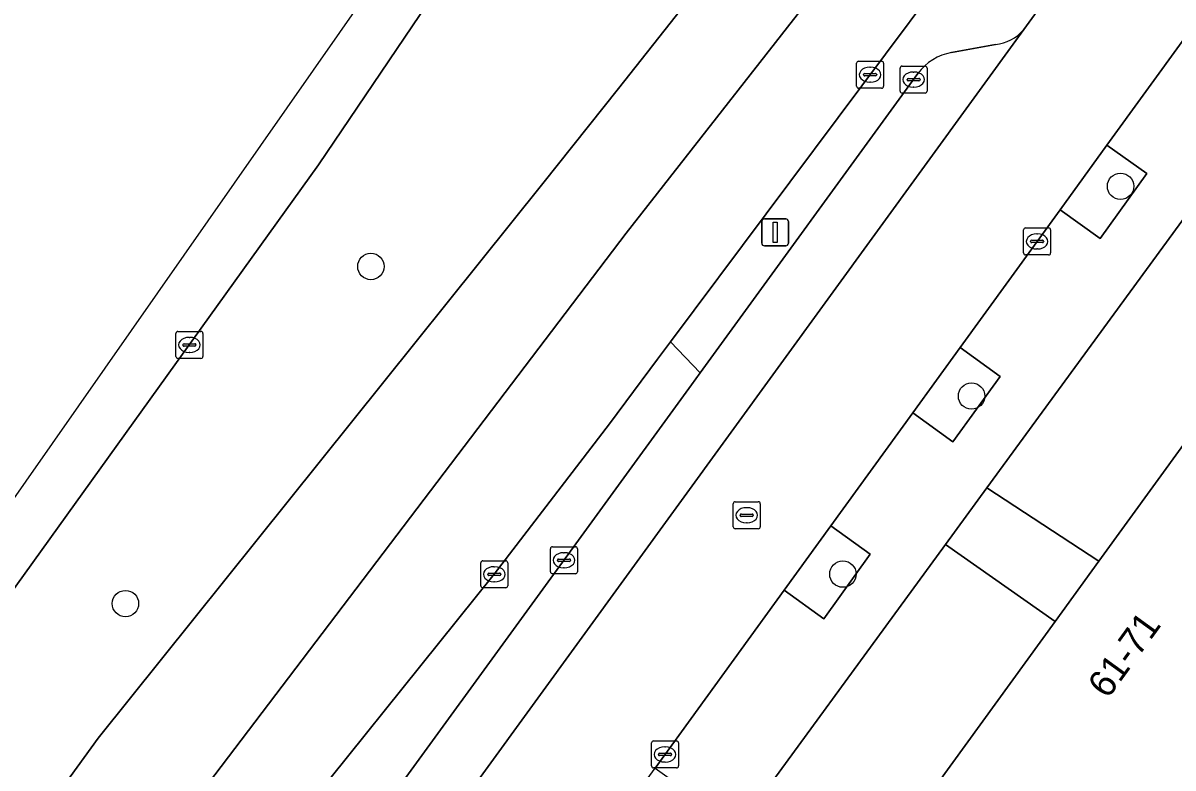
# Model space of a CAD drawing. Extents: x 160102 to 160934, y 382045 to 382923.
# Drawn here: x 160378.27 to 160420.86, y 382554.58 to 382582.18 of the extents above; entities that cross this region are included whole.
import ezdxf

# ---------------------------------------------------------------- set-up
doc = ezdxf.new("R2010")
doc.units = 0
for name, color, linetype in [('IMGEO_Berm_groen', 7, 'Continuous'), ('IMGEO_Boom', 7, 'Continuous'), ('IMGEO_Groenvoorziening', 7, 'Continuous'), ('IMGEO_Haag', 7, 'Continuous'), ('IMGEO_Kolk', 7, 'Continuous'), ('IMGEO_Lichtmast', 7, 'Continuous'), ('IMGEO_Pand', 7, 'Continuous'), ('IMGEO_Pand_nummerreeks', 7, 'Continuous'), ('IMGEO_Parkeervlak_open', 7, 'Continuous'), ('IMGEO_Rijbaan_lokaal_gesloten', 7, 'Continuous'), ('IMGEO_Rijbaan_lokaal_open', 7, 'Continuous'), ('IMGEO_Rioolput', 7, 'Continuous'), ('IMGEO_Voetpad_open', 7, 'Continuous')]:
    doc.layers.add(name, color=color, linetype=linetype)

msp = doc.modelspace()

# ---------------------------------------------------------------- linework, layer by layer
at = {"layer": 'IMGEO_Berm_groen'}
msp.add_lwpolyline([(160381.053, 382555.682), (160397.517, 382576.229), (160400.321, 382579.753), (160415.166, 382598.537), (160407.474, 382604.206), (160403.641, 382598.364), (160398.471, 382590.627), (160389.209, 382576.919), (160373.641, 382555.266), (160334.031, 382500), (160303.993, 382458.495), (160308.576, 382455.458), (160331.775, 382487.414), (160333.573, 382489.91), (160359.615, 382526.075)], close=True, dxfattribs=at)
for points in [[(160415.332, 382581.933), (160422.43, 382591.723), (160423.04, 382592.568), (160420.558, 382594.413), (160412.877, 382584.606), (160402.251, 382570.369), (160403.351, 382569.215), (160411.416, 382580.307)], [(160412.662, 382581.081), (160414.281, 382581.386)]]:
    msp.add_lwpolyline(points, dxfattribs=at)
for centre, radius, start, end in [((160414.133, 382582.954), 1.575, 275.4077, 319.5824), ((160412.963, 382579.206), 1.899, 99.1296, 144.5665)]:
    msp.add_arc(centre, radius, start, end, dxfattribs=at)
at = {"layer": 'IMGEO_Boom'}
for centre in [(160418.92, 382576.129), (160391.155, 382573.158), (160413.401, 382568.358), (160408.635, 382561.76), (160382.062, 382560.667)]:
    msp.add_circle(centre, 0.489, dxfattribs=at)
at = {"layer": 'IMGEO_Groenvoorziening'}
for points in [[(160416.676, 382575.255), (160418.163, 382574.192), (160419.887, 382576.604), (160418.415, 382577.656)], [(160426.646, 382574.008), (160422.539, 382576.683), (160413.97, 382564.954), (160418.113, 382562.237), (160422.306, 382568.021)], [(160348.458, 382493.72), (160350.205, 382496.123), (160361.434, 382511.566), (160378.783, 382535.426), (160380.751, 382538.133), (160382.565, 382540.628), (160403.031, 382568.775), (160403.351, 382569.215), (160402.251, 382570.369), (160401.769, 382569.723), (160399.985, 382567.333), (160395.724, 382561.753), (160386.921, 382550.786), (160384.016, 382546.8), (160354.986, 382506.975), (160353.792, 382505.333), (160350.149, 382500), (160307.841, 382441.68), (160294.004, 382421.442), (160295.236, 382420.526)], [(160411.227, 382567.738), (160412.705, 382566.663), (160414.463, 382569.08), (160412.981, 382570.158)], [(160406.461, 382561.166), (160407.928, 382560.109), (160409.648, 382562.496), (160408.188, 382563.548)], [(160416.492, 382560), (160412.434, 382562.851), (160403.833, 382551.078), (160407.948, 382548.212), (160412.153, 382554.014)]]:
    msp.add_lwpolyline(points, close=True, dxfattribs=at)
at = {"layer": 'IMGEO_Haag'}
msp.add_lwpolyline([(160348.458, 382493.72), (160350.205, 382496.123), (160361.434, 382511.566), (160378.783, 382535.426), (160380.751, 382538.133), (160382.565, 382540.628), (160403.031, 382568.775), (160403.351, 382569.215), (160402.251, 382570.369), (160401.769, 382569.723), (160399.985, 382567.333), (160395.724, 382561.753), (160386.921, 382550.786), (160384.016, 382546.8), (160354.986, 382506.975), (160353.792, 382505.333), (160350.149, 382500), (160307.841, 382441.68), (160294.004, 382421.442), (160295.236, 382420.526)], close=True, dxfattribs=at)
at = {"layer": 'IMGEO_Kolk'}
for p, q in [((160409.143, 382579.838), (160409.143, 382580.69)), ((160409.218, 382580.764), (160410.07, 382580.764)), ((160409.631, 382580.544), (160409.656, 382580.544)), ((160410.144, 382580.69), (160410.144, 382579.838)), ((160410.752, 382579.656), (160410.752, 382580.508)), ((160410.827, 382580.582), (160411.679, 382580.582)), ((160411.753, 382580.508), (160411.753, 382579.656)), ((160409.402, 382580.258), (160409.402, 382580.27)), ((160409.84, 382580.221), (160409.442, 382580.221)), ((160409.445, 382580.307), (160409.843, 382580.307)), ((160409.654, 382579.984), (160409.629, 382579.984)), ((160409.886, 382580.27), (160409.886, 382580.258)), ((160411.011, 382580.076), (160411.011, 382580.088)), ((160411.449, 382580.039), (160411.051, 382580.039)), ((160411.054, 382580.125), (160411.452, 382580.125)), ((160411.24, 382580.362), (160411.265, 382580.362)), ((160411.495, 382580.088), (160411.495, 382580.076)), ((160410.07, 382579.764), (160409.218, 382579.764)), ((160411.679, 382579.582), (160410.827, 382579.582)), ((160411.263, 382579.802), (160411.238, 382579.802)), ((160415.328, 382573.66), (160415.328, 382574.512)), ((160415.403, 382574.586), (160416.255, 382574.586)), ((160416.329, 382574.512), (160416.329, 382573.66)), ((160415.587, 382574.08), (160415.587, 382574.092)), ((160416.025, 382574.043), (160415.627, 382574.043)), ((160415.63, 382574.129), (160416.028, 382574.129)), ((160415.816, 382574.366), (160415.841, 382574.366)), ((160416.071, 382574.092), (160416.071, 382574.08)), ((160415.839, 382573.806), (160415.814, 382573.806)), ((160416.255, 382573.586), (160415.403, 382573.586)), ((160383.933, 382569.826), (160383.933, 382570.678)), ((160384.008, 382570.752), (160384.86, 382570.752)), ((160384.934, 382570.678), (160384.934, 382569.826)), ((160384.192, 382570.246), (160384.192, 382570.258)), ((160384.63, 382570.209), (160384.232, 382570.209)), ((160384.235, 382570.295), (160384.633, 382570.295)), ((160384.421, 382570.532), (160384.446, 382570.532)), ((160384.676, 382570.258), (160384.676, 382570.246)), ((160384.444, 382569.972), (160384.419, 382569.972)), ((160384.86, 382569.752), (160384.008, 382569.752)), ((160397.803, 382561.848), (160397.803, 382562.7)), ((160397.878, 382562.774), (160398.73, 382562.774)), ((160398.291, 382562.554), (160398.316, 382562.554)), ((160398.804, 382562.7), (160398.804, 382561.848)), ((160395.223, 382561.327), (160395.223, 382562.179)), ((160395.298, 382562.253), (160396.15, 382562.253)), ((160396.224, 382562.179), (160396.224, 382561.327)), ((160398.062, 382562.268), (160398.062, 382562.28)), ((160398.5, 382562.231), (160398.102, 382562.231)), ((160398.105, 382562.317), (160398.503, 382562.317)), ((160398.546, 382562.28), (160398.546, 382562.268)), ((160395.482, 382561.747), (160395.482, 382561.759)), ((160395.92, 382561.71), (160395.522, 382561.71)), ((160395.525, 382561.796), (160395.923, 382561.796)), ((160395.711, 382562.033), (160395.736, 382562.033)), ((160395.966, 382561.759), (160395.966, 382561.747)), ((160398.73, 382561.774), (160397.878, 382561.774)), ((160398.314, 382561.994), (160398.289, 382561.994)), ((160396.15, 382561.253), (160395.298, 382561.253)), ((160395.734, 382561.473), (160395.709, 382561.473)), ((160401.546, 382554.652), (160401.546, 382555.504)), ((160401.621, 382555.578), (160402.473, 382555.578)), ((160402.034, 382555.358), (160402.059, 382555.358)), ((160402.547, 382555.504), (160402.547, 382554.652)), ((160401.805, 382555.072), (160401.805, 382555.084)), ((160402.243, 382555.035), (160401.845, 382555.035)), ((160401.848, 382555.121), (160402.246, 382555.121)), ((160402.289, 382555.084), (160402.289, 382555.072)), ((160402.473, 382554.578), (160401.621, 382554.578)), ((160402.057, 382554.798), (160402.032, 382554.798))]:
    msp.add_line(p, q, dxfattribs=at)
for points in [[(160409.143, 382579.838), (160409.143, 382580.69)], [(160409.218, 382580.764), (160410.07, 382580.764)], [(160410.144, 382580.69), (160410.144, 382579.838)], [(160410.752, 382579.656), (160410.752, 382580.508)], [(160410.827, 382580.582), (160411.679, 382580.582)], [(160411.753, 382580.508), (160411.753, 382579.656)], [(160410.07, 382579.764), (160409.218, 382579.764)], [(160411.679, 382579.582), (160410.827, 382579.582)], [(160415.328, 382573.66), (160415.328, 382574.512)], [(160415.403, 382574.586), (160416.255, 382574.586)], [(160416.329, 382574.512), (160416.329, 382573.66)], [(160416.255, 382573.586), (160415.403, 382573.586)], [(160383.933, 382569.826), (160383.933, 382570.678)], [(160384.008, 382570.752), (160384.86, 382570.752)], [(160384.934, 382570.678), (160384.934, 382569.826)], [(160384.86, 382569.752), (160384.008, 382569.752)], [(160397.803, 382561.848), (160397.803, 382562.7)], [(160397.878, 382562.774), (160398.73, 382562.774)], [(160398.804, 382562.7), (160398.804, 382561.848)], [(160395.223, 382561.327), (160395.223, 382562.179)], [(160395.298, 382562.253), (160396.15, 382562.253)], [(160396.224, 382562.179), (160396.224, 382561.327)], [(160398.73, 382561.774), (160397.878, 382561.774)], [(160396.15, 382561.253), (160395.298, 382561.253)], [(160401.546, 382554.652), (160401.546, 382555.504)], [(160401.621, 382555.578), (160402.473, 382555.578)], [(160402.547, 382555.504), (160402.547, 382554.652)], [(160402.473, 382554.578), (160401.621, 382554.578)]]:
    msp.add_lwpolyline(points, dxfattribs=at)
for centre, radius, start, end in [((160409.22, 382580.688), 0.0765, 91.552, 178.448), ((160409.22, 382580.688), 0.0765, 91.552, 178.448), ((160410.068, 382580.688), 0.0765, 1.552, 88.448), ((160410.068, 382580.688), 0.0765, 1.552, 88.448), ((160410.829, 382580.506), 0.0765, 91.552, 178.448), ((160410.829, 382580.506), 0.0765, 91.552, 178.448), ((160411.677, 382580.506), 0.0765, 1.552, 88.448), ((160411.677, 382580.506), 0.0765, 1.552, 88.448), ((160409.442, 382580.267), 0.0403, 85.8775, 175.7526), ((160409.439, 382580.257), 0.0366, 178.938, 274.7102), ((160409.843, 382580.264), 0.043, 264.8664, 352.4533), ((160409.847, 382580.269), 0.0386, 1.7309, 96.639), ((160411.051, 382580.085), 0.0403, 85.8775, 175.7526), ((160411.048, 382580.075), 0.0366, 178.938, 274.7102), ((160411.452, 382580.082), 0.043, 264.8664, 352.4533), ((160411.456, 382580.087), 0.0386, 1.7309, 96.639), ((160409.22, 382579.84), 0.0765, 181.552, 268.448), ((160409.22, 382579.84), 0.0765, 181.552, 268.448), ((160410.068, 382579.84), 0.0765, 271.552, 358.448), ((160410.068, 382579.84), 0.0765, 271.552, 358.448), ((160410.829, 382579.658), 0.0765, 181.552, 268.448), ((160410.829, 382579.658), 0.0765, 181.552, 268.448), ((160411.677, 382579.658), 0.0765, 271.552, 358.448), ((160411.677, 382579.658), 0.0765, 271.552, 358.448), ((160415.405, 382574.51), 0.0765, 91.552, 178.448), ((160415.405, 382574.51), 0.0765, 91.552, 178.448), ((160416.253, 382574.51), 0.0765, 1.552, 88.448), ((160416.253, 382574.51), 0.0765, 1.552, 88.448), ((160415.627, 382574.089), 0.0403, 85.8775, 175.7526), ((160415.624, 382574.079), 0.0366, 178.938, 274.7102), ((160416.028, 382574.086), 0.043, 264.8664, 352.4533), ((160416.032, 382574.091), 0.0386, 1.7309, 96.639), ((160415.405, 382573.662), 0.0765, 181.552, 268.448), ((160415.405, 382573.662), 0.0765, 181.552, 268.448), ((160416.253, 382573.662), 0.0765, 271.552, 358.448), ((160416.253, 382573.662), 0.0765, 271.552, 358.448), ((160384.01, 382570.676), 0.0765, 91.552, 178.448), ((160384.01, 382570.676), 0.0765, 91.552, 178.448), ((160384.858, 382570.676), 0.0765, 1.552, 88.448), ((160384.858, 382570.676), 0.0765, 1.552, 88.448), ((160384.232, 382570.255), 0.0403, 85.8775, 175.7526), ((160384.229, 382570.245), 0.0366, 178.938, 274.7102), ((160384.633, 382570.252), 0.043, 264.8664, 352.4533), ((160384.637, 382570.257), 0.0386, 1.7309, 96.639), ((160384.01, 382569.828), 0.0765, 181.552, 268.448), ((160384.01, 382569.828), 0.0765, 181.552, 268.448), ((160384.858, 382569.828), 0.0765, 271.552, 358.448), ((160384.858, 382569.828), 0.0765, 271.552, 358.448), ((160397.88, 382562.698), 0.0765, 91.552, 178.448), ((160397.88, 382562.698), 0.0765, 91.552, 178.448), ((160398.728, 382562.698), 0.0765, 1.552, 88.448), ((160398.728, 382562.698), 0.0765, 1.552, 88.448), ((160395.3, 382562.177), 0.0765, 91.552, 178.448), ((160395.3, 382562.177), 0.0765, 91.552, 178.448), ((160396.148, 382562.177), 0.0765, 1.552, 88.448), ((160396.148, 382562.177), 0.0765, 1.552, 88.448), ((160398.102, 382562.277), 0.0403, 85.8775, 175.7526), ((160398.099, 382562.267), 0.0366, 178.938, 274.7102), ((160398.503, 382562.274), 0.043, 264.8664, 352.4533), ((160398.507, 382562.279), 0.0386, 1.7309, 96.639), ((160395.522, 382561.756), 0.0403, 85.8775, 175.7526), ((160395.519, 382561.746), 0.0366, 178.938, 274.7102), ((160395.923, 382561.753), 0.043, 264.8664, 352.4533), ((160395.927, 382561.758), 0.0386, 1.7309, 96.639), ((160397.88, 382561.85), 0.0765, 181.552, 268.448), ((160397.88, 382561.85), 0.0765, 181.552, 268.448), ((160398.728, 382561.85), 0.0765, 271.552, 358.448), ((160398.728, 382561.85), 0.0765, 271.552, 358.448), ((160395.3, 382561.329), 0.0765, 181.552, 268.448), ((160395.3, 382561.329), 0.0765, 181.552, 268.448), ((160396.148, 382561.329), 0.0765, 271.552, 358.448), ((160396.148, 382561.329), 0.0765, 271.552, 358.448), ((160401.623, 382555.502), 0.0765, 91.552, 178.448), ((160401.623, 382555.502), 0.0765, 91.552, 178.448), ((160402.471, 382555.502), 0.0765, 1.552, 88.448), ((160402.471, 382555.502), 0.0765, 1.552, 88.448), ((160401.845, 382555.081), 0.0403, 85.8775, 175.7526), ((160401.842, 382555.071), 0.0366, 178.938, 274.7102), ((160402.246, 382555.078), 0.043, 264.8664, 352.4533), ((160402.25, 382555.083), 0.0386, 1.7309, 96.639), ((160401.623, 382554.654), 0.0765, 181.552, 268.448), ((160401.623, 382554.654), 0.0765, 181.552, 268.448), ((160402.471, 382554.654), 0.0765, 271.552, 358.448), ((160402.471, 382554.654), 0.0765, 271.552, 358.448)]:
    msp.add_arc(centre, radius, start, end, dxfattribs=at)
for centre, major_axis, ratio, start_param, end_param in [((160409.63, 382580.264), (-0.387, 0.002), 0.722429, 4.712389, 7.853982), ((160409.655, 382580.264), (-0.39, 0.002), 0.717154, 1.570796, 4.712389), ((160411.239, 382580.082), (-0.387, 0.002), 0.722429, 4.712389, 7.853982), ((160411.264, 382580.082), (-0.39, 0.002), 0.717154, 1.570796, 4.712389), ((160415.815, 382574.086), (-0.387, 0.002), 0.722429, 4.712389, 7.853982), ((160415.84, 382574.086), (-0.39, 0.002), 0.717154, 1.570796, 4.712389), ((160384.42, 382570.252), (-0.387, 0.002), 0.722429, 4.712389, 7.853982), ((160384.445, 382570.252), (-0.39, 0.002), 0.717154, 1.570796, 4.712389), ((160398.29, 382562.274), (-0.387, 0.002), 0.722429, 4.712389, 7.853982), ((160398.315, 382562.274), (-0.39, 0.002), 0.717154, 1.570796, 4.712389), ((160395.71, 382561.753), (-0.387, 0.002), 0.722429, 4.712389, 7.853982), ((160395.735, 382561.753), (-0.39, 0.002), 0.717154, 1.570796, 4.712389), ((160402.033, 382555.078), (-0.387, 0.002), 0.722429, 4.712389, 7.853982), ((160402.058, 382555.078), (-0.39, 0.002), 0.717154, 1.570796, 4.712389)]:
    msp.add_ellipse(centre, major_axis=major_axis, ratio=ratio, start_param=start_param, end_param=end_param, dxfattribs=at)
at = {"layer": 'IMGEO_Lichtmast'}
for p, q in [((160405.728, 382574.924), (160406.518, 382574.924)), ((160406.518, 382574.924), (160405.728, 382574.924)), ((160405.628, 382574.024), (160405.628, 382574.824)), ((160405.628, 382574.824), (160405.628, 382574.024)), ((160406.618, 382574.824), (160406.618, 382574.024)), ((160406.618, 382574.024), (160406.618, 382574.824)), ((160406.518, 382573.924), (160405.728, 382573.924)), ((160405.728, 382573.924), (160406.518, 382573.924))]:
    msp.add_line(p, q, dxfattribs=at)
msp.add_lwpolyline([(160406.048, 382574.799), (160406.198, 382574.799), (160406.198, 382574.049), (160406.048, 382574.049), (160406.048, 382574.799)], dxfattribs=at)
for centre, start, end in [((160405.728, 382574.824), 90, 180), ((160405.728, 382574.824), 90, 180), ((160406.518, 382574.824), 0, 90), ((160406.518, 382574.824), 360, 90), ((160405.728, 382574.024), 180, 270), ((160405.728, 382574.024), 180, 270), ((160406.518, 382574.024), 270, 0), ((160406.518, 382574.024), 270, 0)]:
    msp.add_arc(centre, 0.1, start, end, dxfattribs=at)
at = {"layer": 'IMGEO_Pand'}
msp.add_lwpolyline([(160430.709, 382561.932), (160422.306, 382568.021), (160418.113, 382562.237), (160416.492, 382560), (160412.153, 382554.014), (160420.556, 382547.925), (160424.614, 382553.524), (160426.893, 382556.667)], close=True, dxfattribs=at)
at = {"layer": 'IMGEO_Parkeervlak_open'}
for points in [[(160411.416, 382580.307), (160403.351, 382569.215), (160403.031, 382568.775), (160382.565, 382540.628), (160380.751, 382538.133), (160382.519, 382536.771), (160415.332, 382581.933)], [(160414.281, 382581.386), (160412.662, 382581.081)]]:
    msp.add_lwpolyline(points, dxfattribs=at)
for centre, radius, start, end in [((160414.133, 382582.954), 1.575, 275.4077, 319.5824), ((160412.963, 382579.206), 1.899, 99.1296, 144.5665)]:
    msp.add_arc(centre, radius, start, end, dxfattribs=at)
at = {"layer": 'IMGEO_Rijbaan_lokaal_gesloten'}
msp.add_lwpolyline([(160265.215, 382410.896), (160266.444, 382409.993), (160297.11, 382448.984), (160303.993, 382458.495), (160334.031, 382500), (160373.641, 382555.266), (160389.209, 382576.919), (160398.471, 382590.627), (160403.641, 382598.364), (160407.474, 382604.206), (160406.309, 382605.199), (160356.278, 382533.594)], close=True, dxfattribs=at)
for points in [[(160415.166, 382598.537), (160400.321, 382579.753), (160397.517, 382576.229), (160381.053, 382555.682), (160359.615, 382526.075), (160333.573, 382489.91)], [(160417.871, 382596.453), (160400.607, 382574.392), (160381.863, 382549.702), (160349.295, 382505.089), (160332.581, 382482.04), (160323.13, 382467.898), (160316.257, 382457.272), (160313.151, 382452.427), (160309.697, 382447.037), (160301.652, 382434.38), (160279.56, 382400.188)], [(160279.56, 382400.188), (160301.652, 382434.38), (160309.697, 382447.037), (160313.151, 382452.427), (160316.257, 382457.272), (160323.13, 382467.898), (160332.581, 382482.04), (160349.295, 382505.089), (160381.863, 382549.702), (160400.607, 382574.392), (160417.871, 382596.453)], [(160283.59, 382406.211), (160294.004, 382421.442), (160307.841, 382441.68), (160350.149, 382500), (160353.792, 382505.333), (160354.986, 382506.975), (160384.016, 382546.8), (160386.921, 382550.786), (160395.724, 382561.753), (160399.985, 382567.333), (160401.769, 382569.723), (160402.251, 382570.369), (160412.877, 382584.606)]]:
    msp.add_lwpolyline(points, dxfattribs=at)
at = {"layer": 'IMGEO_Rijbaan_lokaal_open'}
msp.add_lwpolyline([(160391.646, 382540.752), (160393.41, 382543.181), (160399.927, 382552.158), (160401.681, 382554.574), (160406.461, 382561.166), (160408.188, 382563.548), (160411.227, 382567.738), (160412.981, 382570.158), (160416.676, 382575.255), (160418.415, 382577.656), (160424.094, 382585.479), (160425.903, 382587.906), (160426.45, 382588.641), (160422.43, 382591.723), (160415.332, 382581.933), (160382.519, 382536.771), (160386.546, 382533.67)], close=True, dxfattribs=at)
at = {"layer": 'IMGEO_Rioolput'}
for p, q in [((160404.574, 382563.516), (160404.574, 382564.368)), ((160404.649, 382564.442), (160405.501, 382564.442)), ((160405.575, 382564.368), (160405.575, 382563.516)), ((160404.833, 382563.936), (160404.833, 382563.948)), ((160405.271, 382563.899), (160404.873, 382563.899)), ((160404.876, 382563.985), (160405.274, 382563.985)), ((160405.062, 382564.222), (160405.087, 382564.222)), ((160405.317, 382563.948), (160405.317, 382563.936)), ((160405.501, 382563.442), (160404.649, 382563.442)), ((160405.085, 382563.662), (160405.06, 382563.662))]:
    msp.add_line(p, q, dxfattribs=at)
for points in [[(160404.574, 382563.516), (160404.574, 382564.368)], [(160404.649, 382564.442), (160405.501, 382564.442)], [(160405.575, 382564.368), (160405.575, 382563.516)], [(160405.501, 382563.442), (160404.649, 382563.442)]]:
    msp.add_lwpolyline(points, dxfattribs=at)
for centre, radius, start, end in [((160404.651, 382564.366), 0.0765, 91.552, 178.448), ((160404.651, 382564.366), 0.0765, 91.552, 178.448), ((160405.499, 382564.366), 0.0765, 1.552, 88.448), ((160405.499, 382564.366), 0.0765, 1.552, 88.448), ((160404.873, 382563.945), 0.0403, 85.8775, 175.7526), ((160404.87, 382563.935), 0.0366, 178.938, 274.7102), ((160405.274, 382563.942), 0.043, 264.8664, 352.4533), ((160405.278, 382563.947), 0.0386, 1.7309, 96.639), ((160404.651, 382563.518), 0.0765, 181.552, 268.448), ((160404.651, 382563.518), 0.0765, 181.552, 268.448), ((160405.499, 382563.518), 0.0765, 271.552, 358.448), ((160405.499, 382563.518), 0.0765, 271.552, 358.448)]:
    msp.add_arc(centre, radius, start, end, dxfattribs=at)
for centre, major_axis, ratio, start_param, end_param in [((160405.061, 382563.942), (-0.387, 0.002), 0.722429, 4.712389, 7.853982), ((160405.086, 382563.942), (-0.39, 0.002), 0.717154, 1.570796, 4.712389)]:
    msp.add_ellipse(centre, major_axis=major_axis, ratio=ratio, start_param=start_param, end_param=end_param, dxfattribs=at)
at = {"layer": 'IMGEO_Voetpad_open'}
for points in [[(160402.258, 382548.922), (160403.833, 382551.078), (160412.434, 382562.851), (160413.97, 382564.954), (160422.539, 382576.683), (160424.126, 382578.857), (160430.115, 382587.054), (160435.406, 382595.933), (160432.912, 382597.37)], [(160424.094, 382585.479), (160418.415, 382577.656), (160419.887, 382576.604), (160418.163, 382574.192), (160416.676, 382575.255), (160412.981, 382570.158), (160414.463, 382569.08), (160412.705, 382566.663), (160411.227, 382567.738), (160408.188, 382563.548), (160409.648, 382562.496), (160407.928, 382560.109), (160406.461, 382561.166), (160401.681, 382554.574), (160403.149, 382553.526), (160401.414, 382551.096), (160399.927, 382552.158), (160393.41, 382543.181), (160394.877, 382542.108), (160393.106, 382539.685), (160391.646, 382540.752), (160386.546, 382533.67)]]:
    msp.add_lwpolyline(points, dxfattribs=at)
msp.add_lwpolyline([(160413.97, 382564.954), (160412.434, 382562.851), (160416.492, 382560), (160418.113, 382562.237)], close=True, dxfattribs=at)

# ---------------------------------------------------------------- texts
at = {"layer": 'IMGEO_Pand_nummerreeks'}
msp.add_text('61-71', height=1, rotation=54.0643, dxfattribs=at).set_placement((160418.445, 382557.106))

doc.saveas('drawing.dxf')
